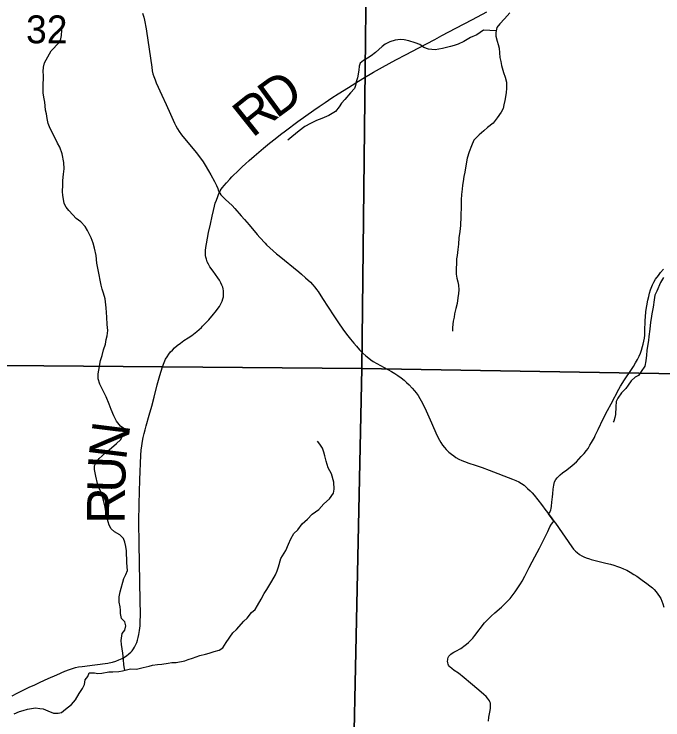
# Model space of a CAD drawing. Extents: x -7.1 to 34, y 0 to 22.
# Drawn here: x 4.122 to 5.098, y 15.224 to 16.285 of the extents above; entities that cross this region are included whole.
import ezdxf

# ---------------------------------------------------------------- set-up
doc = ezdxf.new("R2010")
doc.units = 0
for name, color, linetype in [('GM_X_County_Road', 7, 'Continuous'), ('GM_X_County_Road_Text', 7, 'Continuous'), ('GM_X_Minor_River', 7, 'Continuous'), ('GM_X_Section', 7, 'Continuous'), ('GM_X_Section_Text', 7, 'Continuous'), ('GM_X_Township_Road', 7, 'Continuous')]:
    doc.layers.add(name, color=color, linetype=linetype)

msp = doc.modelspace()

# ---------------------------------------------------------------- linework, layer by layer
at = {"layer": 'GM_X_County_Road'}
for points in [[(4.119, 15.2602), (4.1265, 15.2643), (4.1356, 15.269), (4.1447, 15.2732), (4.153, 15.277), (4.1613, 15.2808), (4.1733, 15.2863), (4.186, 15.292), (4.1981, 15.2973), (4.205, 15.2999), (4.2097, 15.3015), (4.2144, 15.3028), (4.2188, 15.3038), (4.2245, 15.3046), (4.2433, 15.3069), (4.2627, 15.3093), (4.2649, 15.3098), (4.2699, 15.3109), (4.2747, 15.3124), (4.2796, 15.3143), (4.2842, 15.3164), (4.2871, 15.3181), (4.2909, 15.3206), (4.2943, 15.3233), (4.2973, 15.326), (4.2993, 15.3282), (4.3015, 15.3311), (4.3031, 15.3335), (4.3051, 15.3375), (4.3064, 15.3405), (4.3076, 15.3438), (4.3087, 15.348), (4.3096, 15.3524), (4.3105, 15.3585), (4.3114, 15.3658), (4.3117, 15.3701), (4.3119, 15.3834), (4.3116, 15.403), (4.3101, 15.4891), (4.3095, 15.522), (4.3099, 15.5491), (4.3112, 15.5853), (4.3125, 15.6221), (4.3132, 15.6298), (4.3139, 15.6363), (4.3149, 15.6431), (4.3161, 15.649), (4.3175, 15.6549), (4.3189, 15.6603), (4.3204, 15.6663), (4.3251, 15.6822), (4.3288, 15.6958), (4.3324, 15.7096), (4.3371, 15.7278), (4.3409, 15.7418), (4.345, 15.7552), (4.3476, 15.7617), (4.3498, 15.7664), (4.352, 15.7699), (4.3547, 15.774), (4.3572, 15.7776), (4.3599, 15.7803), (4.3633, 15.7837), (4.367, 15.787), (4.372, 15.7907), (4.3774, 15.7946), (4.3835, 15.7985), (4.389, 15.8024), (4.3942, 15.8063), (4.3966, 15.8081), (4.4037, 15.8143), (4.4054, 15.816), (4.4124, 15.823), (4.415, 15.8259), (4.4219, 15.834), (4.4245, 15.8373), (4.4307, 15.846), (4.4325, 15.849), (4.434, 15.8518), (4.4349, 15.854), (4.4359, 15.8571), (4.4366, 15.8603), (4.437, 15.8634), (4.4369, 15.8691), (4.4363, 15.8722), (4.4357, 15.8746), (4.4345, 15.8777), (4.4328, 15.8816), (4.4307, 15.8854), (4.4283, 15.8891), (4.4213, 15.899), (4.4164, 15.9055), (4.4142, 15.9092), (4.4124, 15.9129), (4.4112, 15.9169), (4.4103, 15.9201), (4.4099, 15.9227), (4.4098, 15.9261), (4.4099, 15.9298), (4.4103, 15.9343), (4.4112, 15.9402), (4.4144, 15.9568), (4.4171, 15.9696), (4.4198, 15.9818), (4.4217, 15.9901), (4.4234, 15.9968), (4.4245, 16.0011), (4.4261, 16.0056), (4.4282, 16.0113), (4.43, 16.0159), (4.4306, 16.0171), (4.4319, 16.0197), (4.4335, 16.0221), (4.4351, 16.0245), (4.4377, 16.0279), (4.4411, 16.0318), (4.4461, 16.0372), (4.4493, 16.0406), (4.4525, 16.0437), (4.4569, 16.048), (4.4611, 16.052), (4.465, 16.0557), (4.4699, 16.0603), (4.4752, 16.0652), (4.4827, 16.0718), (4.4897, 16.0779), (4.4968, 16.0838), (4.5062, 16.0916), (4.5143, 16.098), (4.5227, 16.1046), (4.5302, 16.1101), (4.5487, 16.1238), (4.5725, 16.1409), (4.5805, 16.1464), (4.5897, 16.1527), (4.5999, 16.1595), (4.6094, 16.1655), (4.6246, 16.175), (4.636, 16.1822), (4.6464, 16.1885), (4.6624, 16.1983), (4.676, 16.2058), (4.6961, 16.2166), (4.7116, 16.2247), (4.7295, 16.2341), (4.7419, 16.2405), (4.7546, 16.2472), (4.7654, 16.2531), (4.7864, 16.2643), (4.8112, 16.2775), (4.8327, 16.2889)], [(4.3151, 16.2871), (4.3169, 16.2809), (4.318, 16.2762), (4.3205, 16.2635), (4.3211, 16.2599), (4.3288, 16.2057), (4.3297, 16.2002), (4.3307, 16.1957), (4.332, 16.1917), (4.3338, 16.1868), (4.3357, 16.1823), (4.344, 16.1635), (4.3504, 16.1494), (4.3571, 16.1348), (4.363, 16.1217), (4.3651, 16.1173), (4.3674, 16.1129), (4.3702, 16.1087), (4.3738, 16.1041), (4.3957, 16.0774), (4.3993, 16.0729), (4.4061, 16.0633), (4.4092, 16.0585), (4.4144, 16.0498), (4.4177, 16.044), (4.4233, 16.0335), (4.4261, 16.0279), (4.4281, 16.0234), (4.429, 16.0206), (4.4302, 16.0178), (4.4306, 16.0171), (4.4312, 16.0161), (4.433, 16.0135), (4.4344, 16.012), (4.4369, 16.0095), (4.4397, 16.0068), (4.445, 16.0022), (4.4497, 15.9976), (4.4539, 15.9929), (4.4635, 15.9823), (4.4683, 15.9768), (4.4755, 15.9688), (4.4875, 15.9542), (4.4913, 15.9496), (4.4993, 15.9408), (4.5017, 15.9385), (4.5167, 15.925), (4.5203, 15.922), (4.5499, 15.8977), (4.5542, 15.8942), (4.56, 15.8891), (4.5675, 15.8824), (4.5705, 15.8791), (4.574, 15.875), (4.5768, 15.8714), (4.5791, 15.8681), (4.5858, 15.8579), (4.6027, 15.8319), (4.6099, 15.8213), (4.6163, 15.8119), (4.622, 15.8041), (4.6276, 15.7969), (4.6329, 15.7904), (4.6366, 15.786), (4.6415, 15.7805), (4.6463, 15.7758), (4.651, 15.7715), (4.6555, 15.7679), (4.6584, 15.7656), (4.6621, 15.7633), (4.6673, 15.7602), (4.6897, 15.7481), (4.6946, 15.7452), (4.6992, 15.7421), (4.7039, 15.7386), (4.7087, 15.7348), (4.7121, 15.7317), (4.716, 15.7279), (4.7205, 15.7232), (4.7242, 15.7191), (4.7268, 15.7158), (4.7296, 15.7118), (4.7323, 15.7075), (4.7341, 15.704), (4.7392, 15.6944), (4.7416, 15.689), (4.7497, 15.6707), (4.7528, 15.6638), (4.7582, 15.6513), (4.7615, 15.6449), (4.7638, 15.6411), (4.7663, 15.6372), (4.769, 15.6338), (4.7719, 15.6306), (4.7757, 15.6268), (4.7795, 15.6237), (4.7831, 15.621), (4.7864, 15.6188), (4.7907, 15.6164), (4.7952, 15.6142), (4.7993, 15.6126), (4.8058, 15.6103), (4.8154, 15.6072), (4.8257, 15.6037), (4.8366, 15.5995), (4.8712, 15.5862), (4.8766, 15.5839), (4.8808, 15.5819), (4.885, 15.5794), (4.8888, 15.5769), (4.8912, 15.575), (4.8942, 15.5723), (4.8979, 15.5687), (4.9009, 15.5655), (4.9038, 15.5622), (4.9152, 15.5479), (4.9218, 15.5392), (4.9244, 15.5357), (4.9253, 15.5345)], [(4.9253, 15.5345), (4.9286, 15.53), (4.9337, 15.5231)], [(4.9337, 15.5231), (4.936, 15.5201), (4.9607, 15.4843), (4.9631, 15.4811), (4.9662, 15.478), (4.9686, 15.4757), (4.9722, 15.4729), (4.9756, 15.471), (4.9785, 15.4695), (4.9824, 15.4679), (4.9874, 15.4662), (4.99, 15.4654), (5.0116, 15.4599), (5.0188, 15.4582), (5.024, 15.4567), (5.0296, 15.4549), (5.0341, 15.4532), (5.0386, 15.4513), (5.0434, 15.4491), (5.0485, 15.4463), (5.0539, 15.4429), (5.0584, 15.4401), (5.0666, 15.4342), (5.0734, 15.4293), (5.0781, 15.4259), (5.0819, 15.4227), (5.0847, 15.4201), (5.0873, 15.4169), (5.0901, 15.4133), (5.0925, 15.4099), (5.0944, 15.4066), (5.0961, 15.4027), (5.0976, 15.3986), (5.0991, 15.3937)]]:
    msp.add_lwpolyline(points, dxfattribs=at)
at = {"layer": 'GM_X_Minor_River'}
for points in [[(4.8676, 16.2873), (4.8594, 16.2784), (4.8523, 16.2707), (4.8478, 16.2653), (4.8464, 16.258), (4.8465, 16.2523), (4.8485, 16.2447), (4.8501, 16.2398), (4.8513, 16.2341), (4.8518, 16.2273), (4.8526, 16.2204), (4.8539, 16.214), (4.8547, 16.2083), (4.8579, 16.1977), (4.8603, 16.1905), (4.8623, 16.1833), (4.8624, 16.1734), (4.8621, 16.1677), (4.8611, 16.1612), (4.86, 16.1554), (4.8586, 16.149), (4.8575, 16.1436), (4.8542, 16.1378), (4.8483, 16.1294), (4.8423, 16.1217), (4.8337, 16.1147), (4.8285, 16.1101), (4.8214, 16.1039), (4.8132, 16.0957), (4.8099, 16.0873), (4.8062, 16.0785), (4.8033, 16.0689), (4.8016, 16.0602), (4.7999, 16.048), (4.7984, 16.0415), (4.7974, 16.0338), (4.7964, 16.0281), (4.7957, 16.022), (4.7947, 16.014), (4.7944, 16.006), (4.7941, 15.9988), (4.7942, 15.9923), (4.7939, 15.9862), (4.7936, 15.9813), (4.7931, 15.9675), (4.7921, 15.9584), (4.7907, 15.9492), (4.7901, 15.9397), (4.7891, 15.9313), (4.788, 15.9226), (4.7874, 15.9176), (4.7871, 15.9104), (4.7868, 15.9027), (4.7869, 15.8944)], [(4.1905, 16.0852), (4.187, 16.0912), (4.1843, 16.0977), (4.1761, 16.1135), (4.1733, 16.1211), (4.1717, 16.1283), (4.1705, 16.1355), (4.1692, 16.1412), (4.1684, 16.1477), (4.1679, 16.153), (4.1667, 16.1606), (4.1658, 16.167), (4.1656, 16.1819), (4.1663, 16.1868), (4.1662, 16.1929), (4.1657, 16.199), (4.166, 16.2055), (4.1674, 16.212), (4.1778, 16.23), (4.1897, 16.2428), (4.1923, 16.2481), (4.193, 16.2535), (4.1936, 16.2615), (4.1935, 16.2672)], [(4.8468, 16.2603), (4.8278, 16.2615), (4.8177, 16.2545), (4.8083, 16.2502), (4.7981, 16.2444), (4.7899, 16.2404), (4.7838, 16.2384), (4.7782, 16.2368), (4.7661, 16.2336), (4.7552, 16.2319), (4.7453, 16.2325), (4.7381, 16.2351), (4.732, 16.2396), (4.7251, 16.2425), (4.7156, 16.2454), (4.7084, 16.2468), (4.7031, 16.2475), (4.6951, 16.2462), (4.6868, 16.2438), (4.6801, 16.2403), (4.6752, 16.2368), (4.6703, 16.2322), (4.6655, 16.2279), (4.6587, 16.2228), (4.6535, 16.219), (4.6475, 16.2158), (4.6422, 16.2119), (4.6408, 16.207), (4.6401, 16.2009), (4.6384, 16.1898), (4.6362, 16.1837), (4.6352, 16.1783), (4.6337, 16.1734), (4.6277, 16.1672), (4.6192, 16.1568), (4.6143, 16.1514), (4.6106, 16.146), (4.6054, 16.1391), (4.5953, 16.1332), (4.5848, 16.1285), (4.5769, 16.1257), (4.5675, 16.121), (4.5592, 16.1163), (4.5506, 16.1097), (4.5394, 16.1011), (4.5334, 16.0957)], [(4.2885, 15.2989), (4.2879, 15.3015), (4.287, 15.3068), (4.2865, 15.3151), (4.2856, 15.3243), (4.2844, 15.3311), (4.2836, 15.3376), (4.2827, 15.3436), (4.2844, 15.3539), (4.2882, 15.3589), (4.29, 15.3654), (4.2884, 15.3715), (4.2834, 15.3768), (4.2817, 15.3843), (4.282, 15.3893), (4.2812, 15.3942), (4.28, 15.4011), (4.2799, 15.4094), (4.2813, 15.4167), (4.287, 15.4366), (4.29, 15.4427), (4.2922, 15.4488), (4.2917, 15.4545), (4.2912, 15.4606), (4.291, 15.4785), (4.2901, 15.4849), (4.2885, 15.4914), (4.2862, 15.4967), (4.2811, 15.5023), (4.2731, 15.5071), (4.2681, 15.5116), (4.265, 15.5169), (4.2634, 15.5222), (4.2607, 15.5313), (4.259, 15.5442), (4.2569, 15.5526), (4.2553, 15.5583), (4.2526, 15.5662), (4.2498, 15.5726), (4.2471, 15.5794), (4.2446, 15.5908), (4.243, 15.6007), (4.2429, 15.6064), (4.2451, 15.6114), (4.2496, 15.6172), (4.2544, 15.6214), (4.26, 15.6261), (4.2686, 15.6334), (4.2757, 15.6396), (4.2821, 15.6454), (4.285, 15.6508), (4.288, 15.6558), (4.2868, 15.6623), (4.2818, 15.6656), (4.276, 15.6731), (4.2721, 15.6815), (4.2678, 15.6909), (4.2647, 15.6989), (4.2603, 15.7098), (4.2557, 15.7189), (4.2506, 15.7291), (4.2482, 15.737), (4.2481, 15.7447), (4.2491, 15.75), (4.252, 15.7645), (4.2545, 15.7722), (4.2563, 15.7806), (4.2592, 15.789), (4.2602, 15.7962), (4.262, 15.8016), (4.2627, 15.8096), (4.2621, 15.8187), (4.2612, 15.8297), (4.2603, 15.8438), (4.2589, 15.8575), (4.2565, 15.8658), (4.2542, 15.8719), (4.253, 15.8779), (4.2481, 15.9007), (4.2464, 15.911), (4.2455, 15.9227), (4.2427, 15.9337), (4.2407, 15.9409), (4.2379, 15.9489), (4.2324, 15.9602), (4.229, 15.9663), (4.222, 15.973), (4.2151, 15.9782), (4.2101, 15.9835), (4.2044, 15.9899), (4.2001, 15.9951), (4.1974, 16.0008), (4.1953, 16.0133), (4.1949, 16.0183), (4.1951, 16.0286), (4.195, 16.0354), (4.1964, 16.0449), (4.197, 16.0529), (4.1969, 16.0625), (4.1944, 16.0754), (4.1905, 16.0852)], [(4.7869, 15.8944), (4.7878, 15.8883), (4.7894, 15.883), (4.7902, 15.8777), (4.7907, 15.8708), (4.7904, 15.8655), (4.7894, 15.8586), (4.788, 15.8502), (4.7862, 15.8426), (4.7844, 15.8346), (4.7837, 15.8296), (4.7823, 15.8239), (4.7813, 15.814), (4.7814, 15.8087)], [(5.0986, 15.8895), (5.0938, 15.8818), (5.0887, 15.8688), (5.0857, 15.8627), (5.0843, 15.8558), (5.083, 15.8447), (5.0812, 15.8348), (5.0802, 15.8279), (5.0791, 15.8222), (5.0778, 15.8115), (5.0764, 15.8005), (5.0758, 15.7944), (5.0751, 15.789), (5.0737, 15.7795), (5.073, 15.7726), (5.072, 15.7643), (5.0706, 15.7562), (5.0651, 15.7478), (5.061, 15.742), (5.0561, 15.7393), (5.0501, 15.7342), (5.0453, 15.7277), (5.042, 15.7227), (5.0356, 15.7161), (5.0301, 15.7081), (5.0275, 15.7027), (5.0268, 15.6951), (5.0263, 15.6836), (5.0252, 15.6787), (5.0238, 15.6733), (5.0228, 15.6716)], [(4.3298, 15.3063), (4.3374, 15.3072), (4.3442, 15.308), (4.3536, 15.3093), (4.3593, 15.3105), (4.3657, 15.3106), (4.3789, 15.3131), (4.3838, 15.3151), (4.3902, 15.3171), (4.4012, 15.3211), (4.4095, 15.3231), (4.4155, 15.3247), (4.4227, 15.3271), (4.4302, 15.3291), (4.4358, 15.3326), (4.441, 15.3407), (4.451, 15.3549), (4.4563, 15.36), (4.4674, 15.3727), (4.4723, 15.3773), (4.479, 15.3854), (4.4846, 15.3901), (4.4879, 15.3962), (4.4934, 15.4058), (4.4979, 15.4143), (4.5019, 15.42), (4.5093, 15.4327), (4.5149, 15.4423), (4.5174, 15.4484), (4.5196, 15.4545), (4.5232, 15.4668), (4.5306, 15.4787), (4.5346, 15.4883), (4.5383, 15.4963), (4.5427, 15.5044), (4.5487, 15.5098), (4.555, 15.519), (4.5632, 15.526), (4.5703, 15.5333), (4.5801, 15.5407), (4.5875, 15.5488), (4.5961, 15.5566), (4.6021, 15.565), (4.6031, 15.5711), (4.6029, 15.5818), (4.599, 15.5943), (4.5943, 15.6034), (4.5911, 15.6132), (4.5891, 15.6212), (4.5875, 15.6268), (4.5855, 15.6329), (4.5817, 15.6386), (4.5782, 15.6435)], [(4.1219, 15.2331), (4.1298, 15.237), (4.1354, 15.2382), (4.1422, 15.2403), (4.1479, 15.2415), (4.1539, 15.2423), (4.1604, 15.2413), (4.1657, 15.241), (4.1726, 15.2377), (4.1809, 15.2344), (4.1881, 15.2345), (4.193, 15.2353), (4.199, 15.2404), (4.2084, 15.2474), (4.2143, 15.2543), (4.2199, 15.2639), (4.2247, 15.2716), (4.2276, 15.2773), (4.2287, 15.2842), (4.2328, 15.2896), (4.2346, 15.2949), (4.2429, 15.2947), (4.2478, 15.294), (4.2539, 15.2945), (4.2645, 15.2962), (4.2705, 15.2963), (4.2796, 15.2968), (4.2849, 15.298), (4.297, 15.3008), (4.3061, 15.3002), (4.3162, 15.303), (4.3249, 15.3047), (4.3298, 15.3063)]]:
    msp.add_lwpolyline(points, dxfattribs=at)
at = {"layer": 'GM_X_Section'}
for points in [[(3.8217, 16.7978), (4.6565, 16.7868), (4.645, 15.7523), (3.8073, 15.7595), (3.8205, 16.6723)], [(4.6565, 16.7868), (5.6742, 16.7607), (5.6569, 15.7356), (4.645, 15.7523)], [(4.645, 15.7523), (4.6234, 14.7351), (3.7918, 14.7389), (3.8055, 15.6719), (3.8073, 15.7595)], [(5.6569, 15.7356), (5.6272, 14.7254), (4.6234, 14.7351), (4.645, 15.7523)]]:
    msp.add_lwpolyline(points, close=True, dxfattribs=at)
at = {"layer": 'GM_X_Township_Road'}
for points in [[(4.9946, 15.649), (4.9959, 15.6516), (5.0004, 15.6608), (5.0079, 15.6767), (5.0141, 15.6893), (5.0196, 15.6993), (5.0316, 15.7214), (5.0341, 15.7258), (5.0399, 15.7354), (5.0428, 15.7399), (5.0473, 15.7465), (5.0533, 15.7555), (5.0564, 15.7609), (5.0594, 15.7663), (5.0618, 15.7711), (5.0638, 15.7757), (5.0654, 15.7799), (5.0672, 15.7856), (5.0681, 15.7891), (5.0691, 15.7938), (5.0698, 15.7982), (5.0703, 15.8029), (5.0706, 15.8082), (5.071, 15.8253), (5.0713, 15.8299), (5.072, 15.8383), (5.0734, 15.847), (5.0751, 15.8555), (5.0763, 15.8609), (5.0776, 15.866), (5.0792, 15.871), (5.0808, 15.8756), (5.0821, 15.8785), (5.0841, 15.8823), (5.0867, 15.8868), (5.0908, 15.8924), (5.0942, 15.8967), (5.0983, 15.9018)], [(4.9253, 15.5345), (4.9274, 15.5367), (4.9281, 15.5377), (4.9292, 15.5398), (4.9296, 15.5419), (4.9303, 15.5455), (4.9307, 15.5516), (4.9314, 15.5595), (4.9319, 15.5639), (4.9326, 15.5709), (4.9334, 15.5769), (4.9346, 15.582), (4.9364, 15.5856), (4.9384, 15.5882), (4.9405, 15.5901), (4.9432, 15.5926), (4.9468, 15.5956), (4.953, 15.6004), (4.9613, 15.6068), (4.9676, 15.6124), (4.9748, 15.6201), (4.9771, 15.6225), (4.979, 15.6246), (4.9825, 15.629), (4.985, 15.6324), (4.988, 15.6371), (4.9905, 15.6411), (4.9919, 15.6437), (4.9946, 15.649)], [(4.9337, 15.5231), (4.9286, 15.53), (4.9253, 15.5345)], [(4.8354, 15.2224), (4.8361, 15.2284), (4.8374, 15.2359), (4.8384, 15.2413), (4.8386, 15.2434), (4.8385, 15.2477), (4.8383, 15.2491), (4.8376, 15.2513), (4.8368, 15.253), (4.8356, 15.2548), (4.834, 15.2569), (4.8319, 15.2591), (4.8283, 15.2623), (4.8206, 15.2689), (4.8085, 15.2794), (4.7986, 15.2875), (4.79, 15.2942), (4.7836, 15.2986), (4.7804, 15.3012), (4.7777, 15.3034), (4.7763, 15.3049), (4.7753, 15.3065), (4.7746, 15.3082), (4.7742, 15.3099), (4.7739, 15.3123), (4.7741, 15.3145), (4.7742, 15.3161), (4.7748, 15.3181), (4.7758, 15.3202), (4.777, 15.3215), (4.7787, 15.323), (4.7807, 15.3243), (4.7833, 15.3259), (4.7864, 15.3274), (4.7935, 15.3316), (4.8002, 15.3365), (4.8023, 15.3381), (4.8053, 15.3407), (4.8085, 15.3437), (4.8116, 15.3471), (4.815, 15.3511), (4.8291, 15.3699), (4.8339, 15.3748), (4.8393, 15.3803), (4.8448, 15.3851), (4.855, 15.3938), (4.8605, 15.3991), (4.8641, 15.4025), (4.868, 15.4068), (4.8711, 15.4105), (4.8757, 15.4168), (4.8834, 15.4285), (4.8862, 15.433), (4.8901, 15.4402), (4.8967, 15.4531), (4.901, 15.4616), (4.9049, 15.4691), (4.9119, 15.4826), (4.9244, 15.5072), (4.9278, 15.5144), (4.93, 15.5185), (4.9319, 15.521), (4.9337, 15.5231)]]:
    msp.add_lwpolyline(points, dxfattribs=at)

# ---------------------------------------------------------------- texts
at = {"layer": 'GM_X_County_Road_Text'}
for s, rotation, p in [('D', 36.2572, (4.5162, 16.1272)), ('R', 38.6702, (4.4803, 16.0984)), ('N', 82.9111, (4.2902, 15.6137)), ('U', 87.9815, (4.2885, 15.565)), ('R', 89.9063, (4.2884, 15.5189))]:
    msp.add_text(s, height=0.0568, rotation=rotation, dxfattribs=at).set_placement(p)
at = {"layer": 'GM_X_Section_Text'}
msp.add_text('32', height=0.04186, rotation=0, dxfattribs=at).set_placement((4.1399, 16.2416))

doc.saveas('drawing.dxf')
